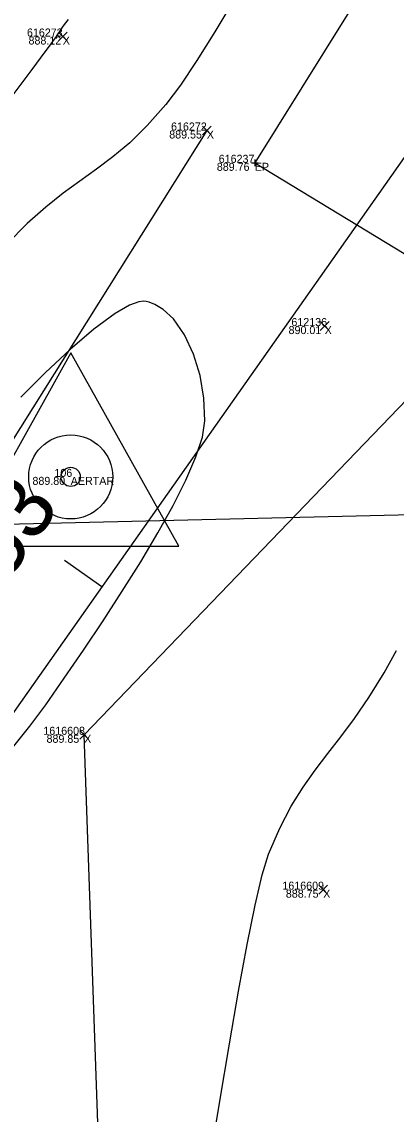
# Model space of a CAD drawing. Extents: x 1957117 to 1971063, y 701601 to 715861.
# Drawn here: x 1963747.24 to 1963763.62, y 707120.41 to 707168.17 of the extents above; entities that cross this region are included whole.
import ezdxf

# ---------------------------------------------------------------- set-up
doc = ezdxf.new("R2010")
doc.units = 0
for name, color, linetype in [('AP_X_Lights', 7, 'Continuous'), ('DT_X_Break_Line', 7, 'Continuous'), ('DT_X_Contour_Major', 7, 'Continuous'), ('DT_X_Contour_Minor', 7, 'Continuous'), ('GE_X_CL_20', 7, 'Continuous'), ('PM_P_Cells', 7, 'Continuous'), ('PV_P_Bikeway', 7, 'Continuous'), ('PV_P_Drive', 7, 'Continuous'), ('PV_P_Shoulder', 7, 'Continuous'), ('RS_Raster1', 7, 'Continuous'), ('SC_Scratch1', 7, 'Continuous'), ('SC_Shading4', 7, 'Continuous'), ('SC_Shading5', 7, 'Continuous')]:
    doc.layers.add(name, color=color, linetype=linetype)

msp = doc.modelspace()

# ---------------------------------------------------------------- linework, layer by layer
at = {"layer": 'AP_X_Lights'}
for p, q in [((1963748.84, 707167.331), (1963749.228, 707167.721)), ((1963748.84, 707167.721), (1963749.228, 707167.331)), ((1963755.141, 707163.222), (1963755.529, 707163.612)), ((1963755.141, 707163.612), (1963755.529, 707163.222)), ((1963760.297, 707154.671), (1963760.685, 707155.061)), ((1963760.297, 707155.061), (1963760.685, 707154.671)), ((1963749.774, 707136.801), (1963750.162, 707137.191)), ((1963749.774, 707137.191), (1963750.162, 707136.801)), ((1963760.231, 707130.029), (1963760.619, 707130.419)), ((1963760.231, 707130.419), (1963760.619, 707130.029))]:
    msp.add_line(p, q, dxfattribs=at)
at = {"layer": 'DT_X_Break_Line'}
for points in [[(1963755.335, 707163.417), (1963742.426, 707142.889), (1963713.346, 707102.006), (1963684.825, 707060.495), (1963659.346, 707017.806), (1963625.621, 706979.668), (1963615.63, 706955.372)], [(1963628.712, 706947.995), (1963642.923, 706969.712), (1963679.624, 707003.954), (1963717.975, 707038.84), (1963752.128, 707075.737), (1963749.968, 707136.996), (1963767.436, 707155.139)]]:
    msp.add_lwpolyline(points, dxfattribs=at)
at = {"layer": 'DT_X_Contour_Major'}
msp.add_lwpolyline([(1963746.773, 707136.358), (1963747.599, 707137.379), (1963748.289, 707138.308), (1963749.098, 707139.469), (1963749.941, 707140.701), (1963750.795, 707141.978), (1963751.637, 707143.274), (1963752.444, 707144.563), (1963753.193, 707145.821), (1963753.86, 707147.02), (1963754.423, 707148.136), (1963754.858, 707149.143), (1963755.142, 707150.016), (1963755.253, 707150.728), (1963755.21, 707151.72), (1963755.038, 707152.707), (1963754.749, 707153.643), (1963754.357, 707154.482), (1963753.872, 707155.176), (1963753.426, 707155.595), (1963753.062, 707155.816), (1963752.807, 707155.912), (1963752.676, 707155.944), (1963752.578, 707155.954), (1963752.355, 707155.93), (1963751.955, 707155.787), (1963751.318, 707155.422), (1963750.389, 707154.732), (1963749.36, 707153.847), (1963748.28, 707152.833), (1963747.198, 707151.759)], dxfattribs=at)
msp.add_lwpolyline([(1963746.773, 707136.358), (1963747.599, 707137.379), (1963748.289, 707138.308), (1963749.098, 707139.469), (1963749.941, 707140.701), (1963750.795, 707141.978), (1963751.637, 707143.274), (1963752.444, 707144.563), (1963753.193, 707145.821), (1963753.86, 707147.02), (1963754.423, 707148.136), (1963754.858, 707149.143), (1963755.142, 707150.016), (1963755.253, 707150.728), (1963755.21, 707151.72), (1963755.038, 707152.707), (1963754.749, 707153.643), (1963754.357, 707154.482), (1963753.872, 707155.176), (1963753.426, 707155.595), (1963753.062, 707155.816), (1963752.807, 707155.912), (1963752.676, 707155.944), (1963752.578, 707155.954), (1963752.355, 707155.93), (1963751.955, 707155.787), (1963751.318, 707155.422), (1963750.389, 707154.732), (1963749.36, 707153.847), (1963748.28, 707152.833), (1963747.198, 707151.759)], dxfattribs=at)
at = {"layer": 'DT_X_Contour_Minor'}
for points in [[(1963756.519, 707169.134), (1963755.689, 707167.736), (1963754.903, 707166.477), (1963754.183, 707165.402), (1963753.548, 707164.558), (1963752.731, 707163.633), (1963751.962, 707162.884), (1963751.225, 707162.264), (1963750.505, 707161.721), (1963749.785, 707161.208), (1963749.051, 707160.675), (1963748.286, 707160.072), (1963747.475, 707159.351), (1963746.603, 707158.462)], [(1963756.519, 707169.134), (1963755.689, 707167.736), (1963754.903, 707166.477), (1963754.183, 707165.402), (1963753.548, 707164.558), (1963752.731, 707163.633), (1963751.962, 707162.884), (1963751.225, 707162.264), (1963750.505, 707161.721), (1963749.785, 707161.208), (1963749.051, 707160.675), (1963748.286, 707160.072), (1963747.475, 707159.351), (1963746.603, 707158.462)], [(1963749.266, 707168.277), (1963749.09, 707168.045), (1963748.992, 707167.902), (1963748.917, 707167.787), (1963748.82, 707167.644), (1963748.711, 707167.489), (1963748.608, 707167.345), (1963748.478, 707167.168), (1963748.252, 707166.863), (1963747.677, 707166.089), (1963746.81, 707164.922)], [(1963749.266, 707168.277), (1963749.09, 707168.045), (1963748.992, 707167.902), (1963748.917, 707167.787), (1963748.82, 707167.644), (1963748.711, 707167.489), (1963748.608, 707167.345), (1963748.478, 707167.168), (1963748.252, 707166.863), (1963747.677, 707166.089), (1963746.81, 707164.922)], [(1963755.473, 707118.305), (1963755.904, 707120.974), (1963756.321, 707123.488), (1963756.72, 707125.791), (1963757.096, 707127.828), (1963757.444, 707129.54), (1963757.759, 707130.873), (1963758.038, 707131.77), (1963758.53, 707132.91), (1963759.031, 707133.871), (1963759.545, 707134.703), (1963760.075, 707135.454), (1963760.624, 707136.173), (1963761.198, 707136.909), (1963761.798, 707137.711), (1963762.429, 707138.628), (1963763.094, 707139.708), (1963763.633, 707140.676)], [(1963755.473, 707118.305), (1963755.904, 707120.974), (1963756.321, 707123.488), (1963756.72, 707125.791), (1963757.096, 707127.828), (1963757.444, 707129.54), (1963757.759, 707130.873), (1963758.038, 707131.77), (1963758.53, 707132.91), (1963759.031, 707133.871), (1963759.545, 707134.703), (1963760.075, 707135.454), (1963760.624, 707136.173), (1963761.198, 707136.909), (1963761.798, 707137.711), (1963762.429, 707138.628), (1963763.094, 707139.708), (1963763.633, 707140.676)]]:
    msp.add_lwpolyline(points, dxfattribs=at)
at = {"layer": 'GE_X_CL_20'}
msp.add_line((1963750.737, 707143.459), (1963749.102, 707144.611), dxfattribs=at)
msp.add_lwpolyline([(1964578.061, 708318.542), (1963713.717, 707090.878)], dxfattribs=at)
at = {"layer": 'PM_P_Cells'}
msp.add_lwpolyline([(1963783.074, 707200.022), (1963769.7, 707181.658), (1963757.434, 707162.004), (1963765.599, 707157.05), (1963778.424, 707176.438)], dxfattribs=at)
at = {"layer": 'PV_P_Bikeway'}
msp.add_lwpolyline([(1963744.656, 707145.237), (1963754.106, 707145.237), (1963749.381, 707153.689)], close=True, dxfattribs=at)
for radius in [1.838, 0.42]:
    msp.add_circle((1963749.381, 707148.273), radius, dxfattribs=at)
at = {"layer": 'PV_P_Drive'}
for p, q in [((1963757.288, 707162.004), (1963757.58, 707162.004)), ((1963757.434, 707162.15), (1963757.434, 707161.858)), ((1963757.434, 707162.004), (1963757.434, 707162.004))]:
    msp.add_line(p, q, dxfattribs=at)
at = {"layer": 'SC_Shading4'}
msp.add_lwpolyline([(1963634.854, 707143.547), (1963953.274, 707151.114)], dxfattribs=at)
at = {"layer": 'SC_Shading5'}
for points in [[(1963589.678, 706586.994), (1963626.625, 706689.548), (1963651.76, 706746.832), (1963668.09, 706778.596), (1963682.768, 706805.402), (1963734.424, 706911.594), (1963826.849, 707116.717), (1963877.258, 707215.645), (1963964.981, 707354.472), (1964070.526, 707509.355), (1964132.574, 707601.994), (1964163.9, 707642.169), (1964191.2, 707685.167), (1964278.98, 707807.131), (1964326.11, 707874.364), (1964396.427, 707968.962), (1964508.519, 708133.679), (1964655.588, 708336.552), (1964745.319, 708429.172), (1964840.327, 708522.317), (1964988.178, 708660.245), (1965089.796, 708739.041), (1965251.743, 708835.216), (1965415.807, 708922.048), (1965866.2, 709149.38), (1966173.543, 709294.131), (1966283.627, 709338.196), (1966534.003, 709419.214), (1966689.084, 709471.266), (1967008.468, 709641.817), (1967166.677, 709750.124), (1967422.113, 709931.083), (1967818.707, 710198.831), (1968187.021, 710459.852), (1968360.589, 710592.493), (1968496.543, 710707.847), (1968606.427, 710809.378), (1968733.391, 710937.091), (1968807.28, 711025.4), (1968843.008, 711077.094), (1968863.233, 711106.099), (1968909.747, 711171.311), (1968974.133, 711279.559), (1969130.932, 711546.915), (1969247.433, 711744.686), (1969402.714, 712016.424), (1969505.287, 712191.789), (1969666.311, 712460.805), (1969771.586, 712639.896), (1969880.058, 712820.917), (1969964.994, 712955.706), (1969990.005, 713000.084), (1970030.065, 713068.479)], [(1963609.915, 706579.703), (1963646.615, 706681.572), (1963671.193, 706737.585), (1963687.092, 706768.511), (1963701.884, 706795.526), (1963753.906, 706902.469), (1963846.249, 707107.41), (1963895.973, 707204.994), (1963982.966, 707342.667), (1964088.35, 707497.312), (1964150.015, 707589.379), (1964181.502, 707629.761), (1964209.024, 707673.109), (1964296.517, 707794.674), (1964343.552, 707861.772), (1964413.958, 707956.489), (1964526.123, 708121.313), (1964672.104, 708322.686), (1964760.576, 708414.006), (1964855.195, 708506.77), (1965002.134, 708643.847), (1965101.925, 708721.226), (1965262.272, 708816.451), (1965425.685, 708902.939), (1965875.63, 709130.044), (1966182.13, 709274.398), (1966290.944, 709317.954), (1966540.737, 709398.785), (1966697.632, 709451.445), (1967019.644, 709623.399), (1967178.971, 709732.471), (1967434.35, 709913.39), (1967830.945, 710181.14), (1968199.774, 710442.525), (1968374.086, 710575.735), (1968510.806, 710691.739), (1968621.36, 710793.889), (1968749.296, 710922.58), (1968824.413, 711012.355), (1968860.678, 711064.827), (1968880.812, 711093.701), (1968927.778, 711159.547), (1968992.655, 711268.62), (1969149.476, 711536.015), (1969266.039, 711733.891), (1969421.336, 712005.657), (1969523.8, 712180.835), (1969684.812, 712449.831), (1969790.084, 712628.917), (1969898.385, 712809.653), (1969983.474, 712944.685), (1970008.657, 712989.367), (1970048.626, 713057.607)]]:
    msp.add_spline(points, degree=3, dxfattribs=at)

# ---------------------------------------------------------------- texts
at = {"layer": 'GE_X_CL_20'}
msp.add_text('53', height=2.8, rotation=54.8523, dxfattribs=at).set_placement((1963746.557, 707143.603))
at = {"layer": 'PV_P_Shoulder'}
for s, p in [('888.12', (1963747.535, 707167.176)), ('889.55', (1963753.69, 707163.067)), ('889.76', (1963755.772, 707161.654)), ('890.01', (1963758.911, 707154.516)), ('889.80', (1963747.706, 707147.923)), ('889.85', (1963748.323, 707136.646)), ('888.75', (1963758.791, 707129.874))]:
    msp.add_text(s, height=0.35, dxfattribs=at).set_placement(p)
at = {"layer": 'RS_Raster1'}
for s, p in [('616273', (1963747.466, 707167.526)), ('616272', (1963753.77, 707163.417)), ('616237', (1963755.855, 707162.004)), ('612136', (1963759.034, 707154.866)), ('106', (1963748.667, 707148.273)), ('1616608', (1963748.183, 707136.996)), ('1616609', (1963758.64, 707130.224))]:
    msp.add_text(s, height=0.35, dxfattribs=at).set_placement(p)
at = {"layer": 'SC_Scratch1'}
for s, p in [('X', (1963749.034, 707167.176)), ('X', (1963755.335, 707163.067)), ('EP', (1963757.434, 707161.654)), ('X', (1963760.491, 707154.516)), ('AERTAR', (1963749.381, 707147.923)), ('X', (1963749.968, 707136.646)), ('X', (1963760.425, 707129.874))]:
    msp.add_text(s, height=0.35, dxfattribs=at).set_placement(p)

doc.saveas('drawing.dxf')
